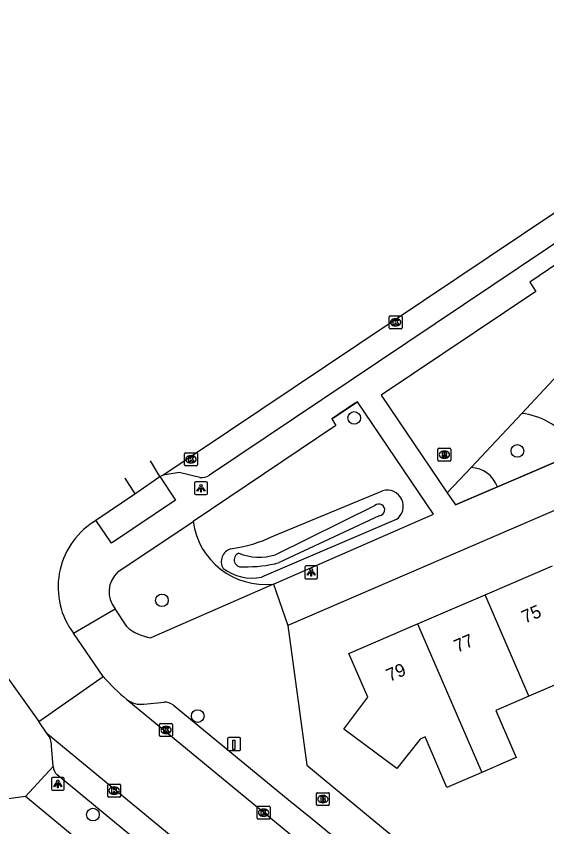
# Model space of a CAD drawing. Extents: x 158352 to 159489, y 383828 to 384597.
# Drawn here: x 159107.1 to 159148.2, y 384382.3 to 384445 of the extents above; entities that cross this region are included whole.
import ezdxf

# ---------------------------------------------------------------- set-up
doc = ezdxf.new("R2010")
doc.units = 0
for name, color, linetype in [('IMGEO_Boom', 7, 'Continuous'), ('IMGEO_Brandkraan', 7, 'Continuous'), ('IMGEO_Greppel_droge_sloot', 7, 'Continuous'), ('IMGEO_Groenvoorziening', 7, 'Continuous'), ('IMGEO_Kolk', 7, 'Continuous'), ('IMGEO_Laadpaal', 7, 'Continuous'), ('IMGEO_Lichtpunt', 7, 'Continuous'), ('IMGEO_Pand', 7, 'Continuous'), ('IMGEO_Pand_nummerreeks', 7, 'Continuous'), ('IMGEO_Rijbaan_lokaal_gesloten', 7, 'Continuous'), ('IMGEO_Rijbaan_lokaal_open', 7, 'Continuous'), ('IMGEO_Rioolput', 7, 'Continuous'), ('IMGEO_Voetpad_open', 7, 'Continuous')]:
    doc.layers.add(name, color=color, linetype=linetype)

msp = doc.modelspace()

# ---------------------------------------------------------------- linework, layer by layer
at = {"layer": 'IMGEO_Boom'}
for centre in [(159133.298, 384413.914), (159145.927, 384411.357), (159118.42, 384399.792), (159121.194, 384390.83), (159113.085, 384383.203)]:
    msp.add_circle(centre, 0.489, dxfattribs=at)
at = {"layer": 'IMGEO_Brandkraan'}
for p, q in [((159130.373, 384383.975), (159130.373, 384384.827)), ((159130.448, 384384.901), (159131.3, 384384.901)), ((159131.374, 384384.827), (159131.374, 384383.975)), ((159130.861, 384384.681), (159130.886, 384384.681)), ((159131.3, 384383.901), (159130.448, 384383.901)), ((159130.884, 384384.121), (159130.859, 384384.121))]:
    msp.add_line(p, q, dxfattribs=at)
for points in [[(159130.373, 384383.975), (159130.373, 384384.827)], [(159130.448, 384384.901), (159131.3, 384384.901)], [(159131.374, 384384.827), (159131.374, 384383.975)], [(159130.721, 384384.601), (159130.721, 384384.201), (159130.934, 384384.201)], [(159130.952, 384384.601), (159130.721, 384384.601)], [(159130.9, 384384.52), (159130.846, 384384.52), (159130.846, 384384.444)], [(159130.846, 384384.444), (159130.899, 384384.444)], [(159130.908, 384384.368), (159130.846, 384384.368), (159130.846, 384384.287)], [(159130.846, 384384.287), (159130.908, 384384.287)], [(159131.3, 384383.901), (159130.448, 384383.901)]]:
    msp.add_lwpolyline(points, dxfattribs=at)
for centre, radius, start, end in [((159130.45, 384384.825), 0.0765, 91.55205, 178.44795), ((159130.45, 384384.825), 0.0765, 91.55205, 178.44795), ((159131.298, 384384.825), 0.0765, 1.55205, 88.44795), ((159131.298, 384384.825), 0.0765, 1.55205, 88.44795), ((159130.901, 384384.482), 0.0379, 267.82845, 90.93552), ((159130.909, 384384.327), 0.0404, 269.87594, 90.50774), ((159130.94, 384384.452), 0.251, 268.66757, 293.53466), ((159130.956, 384384.456), 0.145, 59.4692, 91.53667), ((159130.981, 384384.503), 0.0922, 285.51372, 58.15012), ((159130.986, 384384.311), 0.105, 301.31148, 78.98903), ((159130.45, 384383.977), 0.0765, 181.55205, 268.44795), ((159130.45, 384383.977), 0.0765, 181.55205, 268.44795), ((159131.298, 384383.977), 0.0765, 271.55205, 358.44795), ((159131.298, 384383.977), 0.0765, 271.55205, 358.44795)]:
    msp.add_arc(centre, radius, start, end, dxfattribs=at)
for centre, major_axis, ratio, start_param, end_param in [((159130.86, 384384.401), (-0.387, 0.002), 0.722429, 4.712389, 7.853982), ((159130.885, 384384.401), (-0.39, 0.002), 0.717154, 1.570796, 4.712389)]:
    msp.add_ellipse(centre, major_axis=major_axis, ratio=ratio, start_param=start_param, end_param=end_param, dxfattribs=at)
at = {"layer": 'IMGEO_Greppel_droge_sloot'}
for points in [[(159127.185, 384403.325), (159134.899, 384407.128)], [(159135.24, 384406.347), (159127.487, 384402.714)]]:
    msp.add_lwpolyline(points, dxfattribs=at)
for centre, radius, start, end in [((159135.212, 384406.8), 0.454, 273.5392, 133.63486), ((159124.571, 384402.929), 0.555, 111.06822, 287.33644), ((159125.945, 384407.239), 4.105, 247.45454, 287.58049), ((159125.072, 384411.635), 9.242, 267.91674, 285.14753)]:
    msp.add_arc(centre, radius, start, end, dxfattribs=at)
at = {"layer": 'IMGEO_Groenvoorziening'}
for points in [[(159146.259, 384414.27), (159149.716, 384417.974)], [(159142.347, 384410.079), (159146.259, 384414.27)], [(159140.505, 384408.105), (159142.347, 384410.079)], [(159127.071, 384404.79), (159135.5, 384408.279)], [(159136.544, 384406.042), (159126.122, 384401.585)]]:
    msp.add_lwpolyline(points, dxfattribs=at)
for centre, radius, start, end in [((159145.644, 384408.866), 5.438, 37.31173, 83.50165), ((159142.241, 384407.795), 2.286, 20.20454, 87.33409), ((159135.849, 384407.08), 1.249, 303.78607, 106.25052), ((159126.425, 384406.663), 5.647, 187.72715, 276.33942), ((159122.359, 384414.336), 10.646, 277.48115, 296.27103), ((159124.055, 384402.784), 1.044, 107.29774, 210.28479), ((159125.402, 384405.291), 3.775, 233.45343, 280.99478)]:
    msp.add_arc(centre, radius, start, end, dxfattribs=at)
at = {"layer": 'IMGEO_Kolk'}
for p, q in [((159136.006, 384420.894), (159136.006, 384421.746)), ((159136.081, 384421.82), (159136.933, 384421.82)), ((159136.494, 384421.6), (159136.519, 384421.6)), ((159137.007, 384421.746), (159137.007, 384420.894)), ((159136.933, 384420.82), (159136.081, 384420.82)), ((159136.517, 384421.04), (159136.492, 384421.04)), ((159120.244, 384411.206), (159121.096, 384411.206)), ((159120.169, 384410.28), (159120.169, 384411.132)), ((159120.657, 384410.986), (159120.682, 384410.986)), ((159121.17, 384411.132), (159121.17, 384410.28)), ((159121.096, 384410.206), (159120.244, 384410.206)), ((159120.68, 384410.426), (159120.655, 384410.426)), ((159118.243, 384389.325), (159118.243, 384390.177)), ((159118.318, 384390.251), (159119.17, 384390.251)), ((159118.731, 384390.031), (159118.756, 384390.031)), ((159119.244, 384390.177), (159119.244, 384389.325)), ((159119.17, 384389.251), (159118.318, 384389.251)), ((159118.754, 384389.471), (159118.729, 384389.471)), ((159114.224, 384384.638), (159114.224, 384385.49)), ((159114.299, 384385.564), (159115.151, 384385.564)), ((159115.225, 384385.49), (159115.225, 384384.638)), ((159114.712, 384385.344), (159114.737, 384385.344)), ((159115.151, 384384.564), (159114.299, 384384.564)), ((159114.735, 384384.784), (159114.71, 384384.784)), ((159125.786, 384382.931), (159125.786, 384383.783)), ((159125.861, 384383.857), (159126.713, 384383.857)), ((159126.274, 384383.637), (159126.299, 384383.637)), ((159126.787, 384383.783), (159126.787, 384382.931)), ((159126.297, 384383.077), (159126.272, 384383.077)), ((159126.713, 384382.857), (159125.861, 384382.857))]:
    msp.add_line(p, q, dxfattribs=at)
for points in [[(159136.006, 384420.894), (159136.006, 384421.746)], [(159136.081, 384421.82), (159136.933, 384421.82)], [(159136.327, 384421.52), (159136.45, 384421.52), (159136.45, 384421.369), (159136.58, 384421.52), (159136.744, 384421.52), (159136.598, 384421.369), (159136.751, 384421.12), (159136.599, 384421.12), (159136.514, 384421.284), (159136.45, 384421.217), (159136.45, 384421.12), (159136.327, 384421.12), (159136.327, 384421.52)], [(159137.007, 384421.746), (159137.007, 384420.894)], [(159136.933, 384420.82), (159136.081, 384420.82)], [(159120.244, 384411.206), (159121.096, 384411.206)], [(159120.169, 384410.28), (159120.169, 384411.132)], [(159120.49, 384410.906), (159120.613, 384410.906), (159120.613, 384410.755), (159120.743, 384410.906), (159120.907, 384410.906), (159120.761, 384410.755), (159120.914, 384410.506), (159120.762, 384410.506), (159120.677, 384410.67), (159120.613, 384410.603), (159120.613, 384410.506), (159120.49, 384410.506), (159120.49, 384410.906)], [(159121.17, 384411.132), (159121.17, 384410.28)], [(159121.096, 384410.206), (159120.244, 384410.206)], [(159118.243, 384389.325), (159118.243, 384390.177)], [(159118.318, 384390.251), (159119.17, 384390.251)], [(159118.564, 384389.951), (159118.687, 384389.951), (159118.687, 384389.8), (159118.817, 384389.951), (159118.981, 384389.951), (159118.835, 384389.8), (159118.988, 384389.551), (159118.836, 384389.551), (159118.751, 384389.715), (159118.687, 384389.648), (159118.687, 384389.551), (159118.564, 384389.551), (159118.564, 384389.951)], [(159119.244, 384390.177), (159119.244, 384389.325)], [(159119.17, 384389.251), (159118.318, 384389.251)], [(159114.224, 384384.638), (159114.224, 384385.49)], [(159114.299, 384385.564), (159115.151, 384385.564)], [(159115.225, 384385.49), (159115.225, 384384.638)], [(159114.545, 384385.264), (159114.668, 384385.264), (159114.668, 384385.113), (159114.798, 384385.264), (159114.962, 384385.264), (159114.816, 384385.113), (159114.969, 384384.864), (159114.817, 384384.864), (159114.732, 384385.028), (159114.668, 384384.961), (159114.668, 384384.864), (159114.545, 384384.864), (159114.545, 384385.264)], [(159115.151, 384384.564), (159114.299, 384384.564)], [(159125.786, 384382.931), (159125.786, 384383.783)], [(159125.861, 384383.857), (159126.713, 384383.857)], [(159126.787, 384383.783), (159126.787, 384382.931)], [(159126.107, 384383.557), (159126.23, 384383.557), (159126.23, 384383.406), (159126.36, 384383.557), (159126.524, 384383.557), (159126.378, 384383.406), (159126.531, 384383.157), (159126.379, 384383.157), (159126.294, 384383.321), (159126.23, 384383.254), (159126.23, 384383.157), (159126.107, 384383.157), (159126.107, 384383.557)], [(159126.713, 384382.857), (159125.861, 384382.857)]]:
    msp.add_lwpolyline(points, dxfattribs=at)
for centre, start, end in [((159136.083, 384421.744), 91.55205, 178.44795), ((159136.083, 384421.744), 91.55205, 178.44795), ((159136.931, 384421.744), 1.55205, 88.44795), ((159136.931, 384421.744), 1.55205, 88.44795), ((159136.083, 384420.896), 181.55205, 268.44795), ((159136.083, 384420.896), 181.55205, 268.44795), ((159136.931, 384420.896), 271.55205, 358.44795), ((159136.931, 384420.896), 271.55205, 358.44795), ((159120.246, 384411.13), 91.55205, 178.44795), ((159120.246, 384411.13), 91.55205, 178.44795), ((159121.094, 384411.13), 1.55205, 88.44795), ((159121.094, 384411.13), 1.55205, 88.44795), ((159120.246, 384410.282), 181.55205, 268.44795), ((159120.246, 384410.282), 181.55205, 268.44795), ((159121.094, 384410.282), 271.55205, 358.44795), ((159121.094, 384410.282), 271.55205, 358.44795), ((159118.32, 384390.175), 91.55205, 178.44795), ((159118.32, 384390.175), 91.55205, 178.44795), ((159119.168, 384390.175), 1.55205, 88.44795), ((159119.168, 384390.175), 1.55205, 88.44795), ((159118.32, 384389.327), 181.55205, 268.44795), ((159118.32, 384389.327), 181.55205, 268.44795), ((159119.168, 384389.327), 271.55205, 358.44795), ((159119.168, 384389.327), 271.55205, 358.44795), ((159114.301, 384385.488), 91.55205, 178.44795), ((159114.301, 384385.488), 91.55205, 178.44795), ((159115.149, 384385.488), 1.55205, 88.44795), ((159115.149, 384385.488), 1.55205, 88.44795), ((159114.301, 384384.64), 181.55205, 268.44795), ((159114.301, 384384.64), 181.55205, 268.44795), ((159115.149, 384384.64), 271.55205, 358.44795), ((159115.149, 384384.64), 271.55205, 358.44795), ((159125.863, 384383.781), 91.55205, 178.44795), ((159125.863, 384383.781), 91.55205, 178.44795), ((159126.711, 384383.781), 1.55205, 88.44795), ((159126.711, 384383.781), 1.55205, 88.44795), ((159125.863, 384382.933), 181.55205, 268.44795), ((159125.863, 384382.933), 181.55205, 268.44795), ((159126.711, 384382.933), 271.55205, 358.44795), ((159126.711, 384382.933), 271.55205, 358.44795)]:
    msp.add_arc(centre, 0.0765, start, end, dxfattribs=at)
for centre, major_axis, ratio, start_param, end_param in [((159136.493, 384421.32), (-0.387, 0.002), 0.722429, 4.712389, 7.853982), ((159136.518, 384421.32), (-0.39, 0.002), 0.717154, 1.570796, 4.712389), ((159120.656, 384410.706), (-0.387, 0.002), 0.722429, 4.712389, 7.853982), ((159120.681, 384410.706), (-0.39, 0.002), 0.717154, 1.570796, 4.712389), ((159118.73, 384389.751), (-0.387, 0.002), 0.722429, 4.712389, 7.853982), ((159118.755, 384389.751), (-0.39, 0.002), 0.717154, 1.570796, 4.712389), ((159114.711, 384385.064), (-0.387, 0.002), 0.722429, 4.712389, 7.853982), ((159114.736, 384385.064), (-0.39, 0.002), 0.717154, 1.570796, 4.712389), ((159126.273, 384383.357), (-0.387, 0.002), 0.722429, 4.712389, 7.853982), ((159126.298, 384383.357), (-0.39, 0.002), 0.717154, 1.570796, 4.712389)]:
    msp.add_ellipse(centre, major_axis=major_axis, ratio=ratio, start_param=start_param, end_param=end_param, dxfattribs=at)
at = {"layer": 'IMGEO_Laadpaal'}
for p, q in [((159123.5, 384389.076), (159123.5, 384388.235)), ((159123.5, 384389.076), (159123.5, 384388.235)), ((159124.416, 384389.16), (159123.575, 384389.16)), ((159124.416, 384389.16), (159123.575, 384389.16)), ((159124.5, 384388.244), (159124.5, 384389.085)), ((159124.5, 384388.244), (159124.5, 384389.085)), ((159123.584, 384388.16), (159124.425, 384388.16)), ((159123.584, 384388.16), (159124.425, 384388.16))]:
    msp.add_line(p, q, dxfattribs=at)
msp.add_lwpolyline([(159123.915, 384388.973), (159124.075, 384388.973), (159124.075, 384388.24), (159123.915, 384388.24), (159123.915, 384388.973)], dxfattribs=at)
for centre, start, end in [((159123.578, 384389.082), 92.4484, 184.28452), ((159123.578, 384389.082), 92.4484, 184.28452), ((159124.422, 384389.082), 2.4484, 94.28452), ((159124.422, 384389.082), 2.4484, 94.28452), ((159123.578, 384388.238), 182.4484, 274.28452), ((159123.578, 384388.238), 182.4484, 274.28452), ((159124.422, 384388.238), 272.4484, 4.28452), ((159124.422, 384388.238), 272.4484, 4.28452)]:
    msp.add_arc(centre, 0.0779, start, end, dxfattribs=at)
at = {"layer": 'IMGEO_Lichtpunt'}
for p, q in [((159120.944, 384408.876), (159120.944, 384408.069)), ((159120.944, 384408.876), (159120.944, 384408.069)), ((159121.846, 384408.971), (159121.038, 384408.971)), ((159121.846, 384408.971), (159121.038, 384408.971)), ((159121.94, 384408.069), (159121.94, 384408.876)), ((159121.94, 384408.069), (159121.94, 384408.876)), ((159121.038, 384407.975), (159121.846, 384407.975)), ((159121.038, 384407.975), (159121.846, 384407.975)), ((159130.372, 384402.452), (159129.564, 384402.452)), ((159130.372, 384402.452), (159129.564, 384402.452)), ((159129.47, 384402.357), (159129.47, 384401.55)), ((159129.47, 384402.357), (159129.47, 384401.55)), ((159130.466, 384401.55), (159130.466, 384402.357)), ((159130.466, 384401.55), (159130.466, 384402.357)), ((159129.564, 384401.456), (159130.372, 384401.456)), ((159129.564, 384401.456), (159130.372, 384401.456)), ((159110.772, 384386.083), (159109.964, 384386.083)), ((159110.772, 384386.083), (159109.964, 384386.083)), ((159109.87, 384385.988), (159109.87, 384385.181)), ((159109.87, 384385.988), (159109.87, 384385.181)), ((159110.866, 384385.181), (159110.866, 384385.988)), ((159110.866, 384385.181), (159110.866, 384385.988)), ((159109.964, 384385.087), (159110.772, 384385.087)), ((159109.964, 384385.087), (159110.772, 384385.087))]:
    msp.add_line(p, q, dxfattribs=at)
for points in [[(159121.318, 384408.54), (159121.357, 384408.512), (159121.169, 384408.25), (159121.131, 384408.277), (159121.318, 384408.54)], [(159121.42, 384408.492), (159121.467, 384408.492), (159121.467, 384408.17), (159121.42, 384408.17), (159121.42, 384408.492)], [(159121.53, 384408.512), (159121.568, 384408.539), (159121.755, 384408.277), (159121.716, 384408.249), (159121.53, 384408.512)], [(159129.844, 384402.021), (159129.883, 384401.993), (159129.695, 384401.731), (159129.657, 384401.758), (159129.844, 384402.021)], [(159129.946, 384401.973), (159129.993, 384401.973), (159129.993, 384401.651), (159129.946, 384401.651), (159129.946, 384401.973)], [(159130.056, 384401.993), (159130.094, 384402.02), (159130.281, 384401.758), (159130.242, 384401.73), (159130.056, 384401.993)], [(159110.244, 384385.652), (159110.283, 384385.624), (159110.095, 384385.362), (159110.057, 384385.389), (159110.244, 384385.652)], [(159110.346, 384385.604), (159110.393, 384385.604), (159110.393, 384385.282), (159110.346, 384385.282), (159110.346, 384385.604)], [(159110.456, 384385.624), (159110.494, 384385.651), (159110.681, 384385.389), (159110.642, 384385.361), (159110.456, 384385.624)]]:
    msp.add_lwpolyline(points, dxfattribs=at)
for centre in [(159121.443, 384408.674), (159129.969, 384402.155), (159110.369, 384385.786)]:
    msp.add_circle(centre, 0.0994, dxfattribs=at)
for centre, start, end in [((159121.038, 384408.876), 90, 180), ((159121.038, 384408.876), 90, 180), ((159121.846, 384408.876), 0, 90), ((159121.846, 384408.876), 0, 90), ((159121.038, 384408.069), 180, 270), ((159121.038, 384408.069), 180, 270), ((159121.846, 384408.069), 270, 0), ((159121.846, 384408.069), 270, 360), ((159129.564, 384402.357), 90, 180), ((159129.564, 384402.357), 90, 180), ((159130.372, 384402.357), 0, 90), ((159130.372, 384402.357), 0, 90), ((159129.564, 384401.55), 180, 270), ((159129.564, 384401.55), 180, 270), ((159130.372, 384401.55), 270, 0), ((159130.372, 384401.55), 270, 360), ((159109.964, 384385.988), 90, 180), ((159109.964, 384385.988), 90, 180), ((159110.772, 384385.988), 0, 90), ((159110.772, 384385.988), 0, 90), ((159109.964, 384385.181), 180, 270), ((159109.964, 384385.181), 180, 270), ((159110.772, 384385.181), 270, 0), ((159110.772, 384385.181), 270, 360)]:
    msp.add_arc(centre, 0.0946, start, end, dxfattribs=at)
at = {"layer": 'IMGEO_Pand'}
for points in [[(159143.423, 384400.223), (159148.639, 384402.471)], [(159138.207, 384397.975), (159143.423, 384400.223)], [(159146.812, 384392.361), (159146.751, 384392.502), (159143.423, 384400.223)], [(159143.169, 384386.464), (159140.476, 384385.303), (159138.786, 384389.223), (159138.411, 384389.055), (159136.607, 384386.772), (159132.507, 384389.826), (159134.343, 384392.29), (159132.882, 384395.68), (159138.207, 384397.975)], [(159138.207, 384397.975), (159143.169, 384386.464)], [(159153.786, 384390.529), (159150.915, 384389.291), (159149.156, 384393.372), (159146.812, 384392.361)], [(159146.812, 384392.361), (159144.267, 384391.264), (159145.84, 384387.615), (159145.068, 384387.282), (159143.169, 384386.464)]]:
    msp.add_lwpolyline(points, dxfattribs=at)
at = {"layer": 'IMGEO_Rijbaan_lokaal_gesloten'}
for points in [[(159118.49, 384409.485), (159171.489, 384445.017)], [(159118.261, 384409.373), (159118.49, 384409.485)]]:
    msp.add_lwpolyline(points, dxfattribs=at)
at = {"layer": 'IMGEO_Rijbaan_lokaal_open'}
for points in [[(159118.261, 384409.373), (159117.539, 384410.592), (159117.539, 384410.592)], [(159116.323, 384408.047), (159118.261, 384409.373)], [(159115.546, 384409.253), (159115.546, 384409.253), (159116.323, 384408.047)], [(159113.319, 384405.992), (159116.323, 384408.047)], [(159113.09, 384405.832), (159113.319, 384405.992)], [(159113.875, 384393.894), (159111.566, 384397.245)], [(159106.182, 384394.197), (159108.892, 384390.418)], [(159108.892, 384390.418), (159113.875, 384393.894)], [(159115.711, 384392.12), (159179.899, 384339.172)], [(159109.549, 384389.464), (159108.892, 384390.418)], [(159176.347, 384334.285), (159109.549, 384389.464)]]:
    msp.add_lwpolyline(points, dxfattribs=at)
for centre, radius, start, end in [((159116.388, 384400.818), 6.002, 123.33639, 216.53576), ((159125.449, 384404.035), 15.388, 221.22556, 230.7423)]:
    msp.add_arc(centre, radius, start, end, dxfattribs=at)
at = {"layer": 'IMGEO_Rioolput'}
for p, q in [((159139.778, 384410.644), (159139.778, 384411.496)), ((159139.853, 384411.57), (159140.705, 384411.57)), ((159140.266, 384411.35), (159140.291, 384411.35)), ((159140.779, 384411.496), (159140.779, 384410.644)), ((159140.705, 384410.57), (159139.853, 384410.57)), ((159140.289, 384410.79), (159140.264, 384410.79))]:
    msp.add_line(p, q, dxfattribs=at)
for points in [[(159139.778, 384410.644), (159139.778, 384411.496)], [(159139.853, 384411.57), (159140.705, 384411.57)], [(159140.367, 384411.268), (159140.115, 384411.27), (159140.115, 384410.87)], [(159140.293, 384411.189), (159140.239, 384411.189), (159140.239, 384411.108)], [(159140.779, 384411.496), (159140.779, 384410.644)], [(159140.705, 384410.57), (159139.853, 384410.57)], [(159140.115, 384410.87), (159140.239, 384410.87), (159140.239, 384411.032), (159140.25, 384411.032)], [(159140.239, 384411.108), (159140.291, 384411.108)], [(159140.297, 384411.003), (159140.368, 384410.87), (159140.508, 384410.87), (159140.443, 384410.996)]]:
    msp.add_lwpolyline(points, dxfattribs=at)
for centre, radius, start, end in [((159139.855, 384411.494), 0.0765, 91.55205, 178.44795), ((159139.855, 384411.494), 0.0765, 91.55205, 178.44795), ((159140.299, 384411.093), 0.0964, 77.00612, 93.18647), ((159140.313, 384411.15), 0.0378, 276.66336, 79.67722), ((159140.366, 384411.158), 0.109, 350.36119, 89.41601), ((159140.703, 384411.494), 0.0765, 1.55205, 88.44795), ((159140.703, 384411.494), 0.0765, 1.55205, 88.44795), ((159139.855, 384410.646), 0.0765, 181.55205, 268.44795), ((159139.855, 384410.646), 0.0765, 181.55205, 268.44795), ((159140.249, 384410.979), 0.0533, 26.02933, 88.69889), ((159140.275, 384411.297), 0.19, 274.7715, 282.96867), ((159140.364, 384411.158), 0.112, 277.58423, 350.98172), ((159140.348, 384410.943), 0.108, 29.51342, 73.79051), ((159140.703, 384410.646), 0.0765, 271.55205, 358.44795), ((159140.703, 384410.646), 0.0765, 271.55205, 358.44795)]:
    msp.add_arc(centre, radius, start, end, dxfattribs=at)
for centre, major_axis, ratio, start_param, end_param in [((159140.265, 384411.07), (-0.387, 0.002), 0.722429, 4.712389, 7.853982), ((159140.29, 384411.07), (-0.39, 0.002), 0.717154, 1.570796, 4.712389)]:
    msp.add_ellipse(centre, major_axis=major_axis, ratio=ratio, start_param=start_param, end_param=end_param, dxfattribs=at)
at = {"layer": 'IMGEO_Voetpad_open'}
for points in [[(159170.1, 384441.697), (159122.09, 384409.48)], [(159173.823, 384424.265), (159165.784, 384436.036), (159164.29, 384435.054), (159163.804, 384435.769), (159159.409, 384432.828), (159159.896, 384432.081), (159151.633, 384426.587), (159151.154, 384427.321), (159146.892, 384424.432), (159147.354, 384423.707), (159135.387, 384415.676), (159140.505, 384408.105)], [(159189.405, 384424.275), (159128.173, 384397.847)], [(159127.049, 384401.051), (159139.441, 384406.473), (159133.542, 384415.163)], [(159131.579, 384413.838), (159133.542, 384415.163)], [(159133.542, 384415.163), (159133.25, 384414.981), (159132.022, 384414.152), (159131.579, 384413.838)], [(159131.579, 384413.838), (159131.88, 384413.328), (159120.83, 384405.904)], [(159149.864, 384410.941), (159146.852, 384409.646)], [(159146.852, 384409.646), (159149.864, 384410.941)], [(159118.261, 384409.373), (159119.479, 384407.54), (159114.508, 384404.218), (159113.319, 384405.992)], [(159121.355, 384409.304), (159119.75, 384409.685), (159118.49, 384409.485)], [(159146.852, 384409.646), (159141.128, 384407.183)], [(159144.386, 384408.585), (159146.852, 384409.646)], [(159140.505, 384408.105), (159141.128, 384407.183)], [(159141.128, 384407.183), (159144.386, 384408.585)], [(159115.013, 384401.995), (159120.83, 384405.904)], [(159127.049, 384401.051), (159117.553, 384396.897)], [(159127.049, 384401.051), (159128.173, 384397.847)], [(159111.566, 384397.245), (159114.794, 384399.147)], [(159115.694, 384397.759), (159114.794, 384399.147)], [(159128.173, 384397.847), (159129.636, 384387.029), (159130.97, 384385.92), (159147.241, 384372.466)], [(159117.016, 384391.756), (159118.586, 384391.916)], [(159119.306, 384391.682), (159128.199, 384384.372), (159130.058, 384382.864), (159179.004, 384342.43)], [(159110.016, 384386.933), (159109.879, 384388.531)], [(159110.016, 384386.933), (159107.869, 384384.597)], [(159118.159, 384379.816), (159110.323, 384386.275)], [(159107.869, 384384.597), (159091.069, 384382.345), (159055.851, 384357.802)], [(159119.167, 384375.24), (159107.869, 384384.597)]]:
    msp.add_lwpolyline(points, dxfattribs=at)
for centre, radius, start, end in [((159121.493, 384410.35), 1.055, 262.48522, 304.44727), ((159116.397, 384400.456), 2.069, 131.96, 219.24567), ((159118.025, 384400.351), 3.486, 228.03129, 262.21533), ((159116.788, 384393.459), 1.718, 231.19909, 277.63044), ((159118.628, 384390.819), 1.097, 51.8165, 92.17518), ((159108.425, 384388.542), 1.454, 359.57737, 39.37977), ((159110.888, 384386.939), 0.872, 180.40813, 229.61612)]:
    msp.add_arc(centre, radius, start, end, dxfattribs=at)

# ---------------------------------------------------------------- texts
at = {"layer": 'IMGEO_Pand_nummerreeks'}
for s, p in [('75', (159146.515, 384397.985)), ('77', (159141.278, 384395.727)), ('79', (159136.04, 384393.47))]:
    msp.add_text(s, height=1, rotation=23.31704, dxfattribs=at).set_placement(p)

doc.saveas('drawing.dxf')
